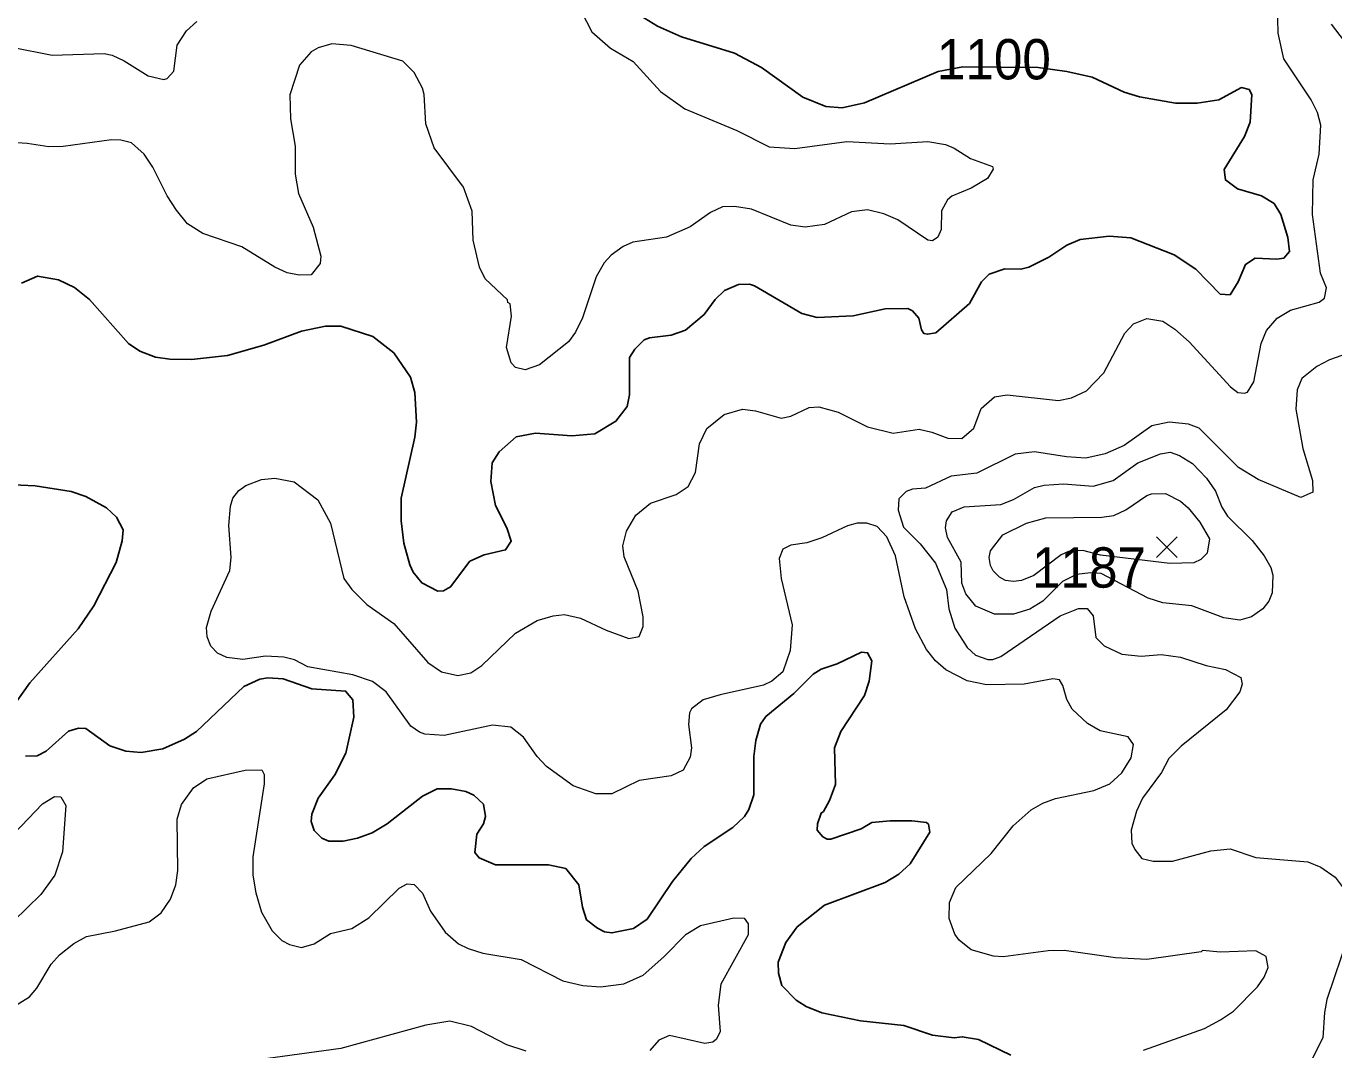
# Model space of a CAD drawing. Extents: x 265 to 291.4, y 7731.5 to 7759.6.
# Drawn here: x 279.567 to 282.161, y 7734.986 to 7737.017 of the extents above; entities that cross this region are included whole.
import ezdxf
from ezdxf.enums import TextEntityAlignment as Align

# ---------------------------------------------------------------- set-up
doc = ezdxf.new("R2010")
doc.units = 0
doc.header["$LTSCALE"] = 0.032
for name, color, linetype, lineweight in [('1', 7, 'Continuous', 25), ('2', 7, 'Continuous', 13), ('21', 7, 'Continuous', 25), ('61', 7, 'Continuous', 13)]:
    doc.layers.add(name, color=color, linetype=linetype, lineweight=lineweight)

msp = doc.modelspace()

# ---------------------------------------------------------------- linework, layer by layer
at = {"layer": '1'}
for points in [[(281.9715, 7736.5103), (281.9859, 7736.5445), (282.005, 7736.5572), (282.0479, 7736.5548), (282.0622, 7736.5572), (282.0734, 7736.5699), (282.0702, 7736.5978), (282.0559, 7736.6439), (282.0431, 7736.6654), (282.0177, 7736.6805), (281.97, 7736.6948), (281.9461, 7736.7123), (281.9437, 7736.733), (281.9843, 7736.7983), (281.9954, 7736.8269), (281.9986, 7736.8818), (281.993, 7736.8913), (281.9779, 7736.8953), (281.9334, 7736.8714), (281.8904, 7736.8643), (281.8475, 7736.8643), (281.7759, 7736.877), (281.7456, 7736.8865), (281.682, 7736.916), (281.6319, 7736.9271), (281.5745, 7736.9351), (281.4251, 7736.9364), (281.3766, 7736.9271), (281.2302, 7736.865), (281.1856, 7736.8555), (281.1538, 7736.8579), (281.1076, 7736.8762), (281.0257, 7736.935), (280.9724, 7736.9637), (280.8674, 7736.9963), (280.8197, 7737.017), (280.7767, 7737.044)], [(279.5581, 7736.5071), (279.5899, 7736.5214), (279.6312, 7736.5142), (279.6631, 7736.4991), (279.6925, 7736.4753), (279.7704, 7736.3878), (279.7927, 7736.3727), (279.8238, 7736.3607), (279.8524, 7736.3567), (279.8953, 7736.3559), (279.9669, 7736.3639), (280.0385, 7736.3846), (280.1133, 7736.4124), (280.161, 7736.422), (280.1913, 7736.422), (280.2549, 7736.4013), (280.2963, 7736.3695), (280.3297, 7736.321), (280.3384, 7736.2907), (280.3416, 7736.2319), (280.3384, 7736.2016), (280.3114, 7736.0807), (280.3114, 7736.0362), (280.3161, 7735.9916), (280.3281, 7735.9487), (280.3352, 7735.9344), (280.3519, 7735.9129), (280.3837, 7735.8961), (280.3949, 7735.8969), (280.4092, 7735.9049), (280.4474, 7735.9558), (280.476, 7735.9685), (280.5182, 7735.9781), (280.5293, 7735.9956), (280.5206, 7736.0219), (280.4983, 7736.0664), (280.4888, 7736.1141), (280.4919, 7736.1507), (280.5055, 7736.173), (280.5389, 7736.2024), (280.5779, 7736.2096), (280.6495, 7736.2048), (280.6956, 7736.2088), (280.737, 7736.2334), (280.7592, 7736.2629), (280.764, 7736.286), (280.764, 7736.3599), (280.7743, 7736.3766), (280.7934, 7736.3949), (280.8038, 7736.3989), (280.8467, 7736.4045), (280.8754, 7736.414), (280.912, 7736.445), (280.9342, 7736.4753), (280.9525, 7736.4928), (280.9804, 7736.5047), (281.0019, 7736.5055), (281.0122, 7736.5023), (281.1061, 7736.4474), (281.1363, 7736.4395), (281.2079, 7736.4426), (281.2715, 7736.4562), (281.3161, 7736.457), (281.3256, 7736.4522), (281.3383, 7736.4379), (281.3431, 7736.4148), (281.3479, 7736.4076), (281.355, 7736.406), (281.3718, 7736.4092), (281.4386, 7736.4673), (281.4624, 7736.5103), (281.4776, 7736.5254), (281.5086, 7736.5357), (281.5404, 7736.5349), (281.5563, 7736.5389), (281.5961, 7736.5588), (281.6319, 7736.5827), (281.6581, 7736.5938), (281.7154, 7736.6009)], [(281.7154, 7736.6009), (281.7584, 7736.597), (281.8443, 7736.5636), (281.8872, 7736.5349), (281.9358, 7736.4856), (281.9556, 7736.484), (281.9715, 7736.5103)], [(279.7465, 7736.0433), (279.7267, 7736.0616), (279.6853, 7736.0839), (279.6567, 7736.0942), (279.5851, 7736.1054), (279.4992, 7736.1093)], [(279.5747, 7735.7148), (279.6702, 7735.8214), (279.7012, 7735.8675), (279.7458, 7735.9534), (279.7577, 7735.9964), (279.7593, 7736.0179), (279.7465, 7736.0433)], [(281.324, 7735.4411), (281.2811, 7735.4411), (281.2445, 7735.4372), (281.2238, 7735.4252), (281.1633, 7735.4045), (281.1562, 7735.4045), (281.1474, 7735.4093), (281.1363, 7735.422), (281.1371, 7735.4348), (281.1442, 7735.4563), (281.149, 7735.4594), (281.1609, 7735.4809), (281.1729, 7735.5127), (281.1705, 7735.5859), (281.1832, 7735.6178), (281.2301, 7735.6893), (281.2397, 7735.718), (281.2445, 7735.7585), (281.2365, 7735.7744), (281.2246, 7735.7752), (281.1761, 7735.7522), (281.1443, 7735.7418), (281.1283, 7735.7315), (281.0901, 7735.6933), (281.0345, 7735.648), (281.0241, 7735.6328), (281.0146, 7735.6003), (281.0106, 7735.5684), (281.0106, 7735.4921), (281.001, 7735.4634), (280.9923, 7735.4491), (280.9693, 7735.4276), (280.912, 7735.3902), (280.8865, 7735.3664), (280.8491, 7735.3202), (280.799, 7735.2455), (280.772, 7735.2271), (280.729, 7735.2184), (280.7147, 7735.2208), (280.7004, 7735.2279), (280.6789, 7735.2447), (280.6709, 7735.2693), (280.6638, 7735.3139), (280.6375, 7735.3465), (280.6033, 7735.3536), (280.4983, 7735.3536), (280.4657, 7735.3672), (280.4569, 7735.3783), (280.4609, 7735.4141), (280.4744, 7735.4348), (280.4784, 7735.4491), (280.4744, 7735.4738), (280.4553, 7735.492), (280.4395, 7735.4992), (280.4108, 7735.504), (280.3822, 7735.504), (280.3535, 7735.4896), (280.2835, 7735.4348), (280.2533, 7735.4173), (280.2247, 7735.4061), (280.196, 7735.4006), (280.1674, 7735.4006), (280.1539, 7735.4061), (280.1387, 7735.4213), (280.1324, 7735.4396), (280.134, 7735.4539), (280.1467, 7735.4857), (280.1793, 7735.5318), (280.2016, 7735.5748), (280.2175, 7735.6464), (280.2151, 7735.6806), (280.2008, 7735.6981), (280.134, 7735.7028), (280.0767, 7735.7227), (280.0465, 7735.7243), (280.0306, 7735.7219), (279.9988, 7735.7076), (279.9049, 7735.6177), (279.881, 7735.6026), (279.8381, 7735.5835), (279.7951, 7735.5764), (279.7649, 7735.5788), (279.7331, 7735.5899), (279.6853, 7735.6241), (279.671, 7735.6249), (279.6511, 7735.6185), (279.6066, 7735.5788), (279.5891, 7735.57), (279.566, 7735.5692)], [(279.5342, 7735.6575), (279.5747, 7735.7148)], [(281.2715, 7735.3186), (281.2986, 7735.3353), (281.3209, 7735.3552), (281.3598, 7735.4181), (281.3574, 7735.434), (281.3534, 7735.4372), (281.324, 7735.4411)], [(281.5205, 7734.9758), (281.4561, 7735.0068), (281.4243, 7735.0124), (281.4084, 7735.01), (281.3654, 7735.0155), (281.3081, 7735.0346), (281.2222, 7735.0442), (281.1458, 7735.0601), (281.1148, 7735.0728), (281.0949, 7735.0848), (281.0663, 7735.1142), (281.0599, 7735.1389), (281.0591, 7735.1603), (281.0742, 7735.1993), (281.0965, 7735.2303), (281.1506, 7735.2733), (281.2715, 7735.3186)]]:
    msp.add_lwpolyline(points, dxfattribs=at)
at = {"layer": '2'}
for points in [[(280.0027, 7736.1062), (280.0338, 7736.1181), (280.0608, 7736.1205), (280.099, 7736.1133), (280.1459, 7736.0775), (280.1706, 7736.0314), (280.1976, 7735.9216), (280.2135, 7735.8994), (280.243, 7735.8699), (280.2963, 7735.8325), (280.3639, 7735.7546), (280.3909, 7735.7363), (280.4235, 7735.7291), (280.449, 7735.7347), (280.4713, 7735.749), (280.5381, 7735.8134), (280.5811, 7735.8381), (280.6129, 7735.8476), (280.6351, 7735.85), (280.667, 7735.8429), (280.7179, 7735.819), (280.7624, 7735.8023), (280.7831, 7735.8063), (280.7911, 7735.8262), (280.7911, 7735.8453), (280.7815, 7735.8962), (280.7537, 7735.9646), (280.7505, 7735.9861), (280.7584, 7736.0155), (280.7767, 7736.0473), (280.8054, 7736.0712), (280.8563, 7736.0879), (280.8801, 7736.1038), (280.8953, 7736.1316), (280.9032, 7736.1889), (280.9175, 7736.2191), (280.9517, 7736.247), (280.9883, 7736.2573), (281.0138, 7736.2541), (281.0647, 7736.2398), (281.0838, 7736.2438), (281.1204, 7736.2605), (281.1395, 7736.2621), (281.1777, 7736.2517), (281.2365, 7736.2223), (281.2874, 7736.2096), (281.3384, 7736.2175), (281.3638, 7736.212), (281.3956, 7736.2), (281.4235, 7736.1992), (281.4473, 7736.2199), (281.4616, 7736.2589), (281.4879, 7736.282), (281.5134, 7736.286), (281.6152, 7736.2748), (281.6406, 7736.2796), (281.6709, 7736.2939), (281.7051, 7736.3297), (281.7464, 7736.4085), (281.7639, 7736.4268), (281.7902, 7736.4371), (281.822, 7736.4323), (281.8459, 7736.4164), (281.8745, 7736.391), (281.9564, 7736.3019), (281.9708, 7736.2907), (281.9843, 7736.2891), (281.9899, 7736.2915), (282.0026, 7736.3114), (282.0169, 7736.3878), (282.028, 7736.4132), (282.0487, 7736.4379), (282.075, 7736.4538), (282.1322, 7736.4697), (282.1426, 7736.4777), (282.1466, 7736.4984), (282.1346, 7736.527), (282.1187, 7736.6439), (282.1203, 7736.7123), (282.1322, 7736.7633), (282.1354, 7736.8205), (282.1291, 7736.846), (282.1163, 7736.8714), (282.0622, 7736.9526), (282.0511, 7737.0035), (282.0495, 7737.0592)], [(280.6566, 7737.0687), (280.6892, 7737.0059), (280.7266, 7736.9733), (280.7712, 7736.947), (280.8253, 7736.8873), (280.8738, 7736.8531), (280.9772, 7736.8102), (281.0408, 7736.7776), (281.0918, 7736.7744), (281.1952, 7736.7887), (281.2811, 7736.7839), (281.3559, 7736.7887), (281.3909, 7736.7823), (281.4084, 7736.7752)], [(279.539, 7736.9756), (279.6185, 7736.9597), (279.7219, 7736.9629), (279.7378, 7736.9597), (279.7617, 7736.9486), (279.8094, 7736.9184), (279.8405, 7736.9112), (279.8468, 7736.9136), (279.8603, 7736.9279), (279.8667, 7736.9796), (279.885, 7737.0082), (279.9057, 7737.0265)], [(282.1561, 7737.021), (282.1816, 7736.9876)], [(281.4036, 7736.6797), (281.3948, 7736.6725), (281.3829, 7736.6511), (281.3821, 7736.6137), (281.3757, 7736.5986), (281.3654, 7736.5914), (281.3559, 7736.593), (281.2962, 7736.6328), (281.2684, 7736.6447), (281.2365, 7736.6527), (281.2047, 7736.6487), (281.1506, 7736.624), (281.1124, 7736.6185), (281.0838, 7736.6224), (281.0058, 7736.6543), (280.9724, 7736.6598), (280.9486, 7736.659), (280.9247, 7736.6479), (280.8841, 7736.6193), (280.8372, 7736.5986), (280.7704, 7736.589), (280.7513, 7736.5803), (280.7274, 7736.5628), (280.7139, 7736.5477), (280.698, 7736.5198), (280.6709, 7736.4387), (280.6566, 7736.4101), (280.6431, 7736.391), (280.5858, 7736.3456), (280.5572, 7736.3353), (280.5381, 7736.34), (280.5293, 7736.3496), (280.5198, 7736.3798), (280.5301, 7736.4419), (280.527, 7736.4665), (280.523, 7736.4689), (280.5222, 7736.4745), (280.4776, 7736.5159), (280.4665, 7736.5389), (280.4538, 7736.593), (280.4522, 7736.6503), (280.4347, 7736.698), (280.3766, 7736.776), (280.3599, 7736.8237), (280.3567, 7736.8818), (280.3535, 7736.8945), (280.3368, 7736.9255), (280.3145, 7736.9478), (280.2119, 7736.9788), (280.1738, 7736.982), (280.1467, 7736.974), (280.1324, 7736.9661), (280.1093, 7736.9398), (280.0902, 7736.881), (280.0918, 7736.8333), (280.1006, 7736.7792), (280.1006, 7736.7235), (280.1077, 7736.6853), (280.1364, 7736.6185), (280.1515, 7736.5612), (280.1507, 7736.5461), (280.1324, 7736.5238), (280.1085, 7736.523), (280.0847, 7736.5278), (280.0608, 7736.5389), (279.9948, 7736.5795), (279.9176, 7736.6057), (279.8874, 7736.6248), (279.8651, 7736.6519), (279.8468, 7736.6805), (279.8182, 7736.7378), (279.8015, 7736.7633), (279.776, 7736.7855), (279.7553, 7736.7911), (279.7362, 7736.7919), (279.6408, 7736.7784), (279.6122, 7736.7776), (279.5692, 7736.7847), (279.5294, 7736.7871)], [(281.4084, 7736.7752), (281.4402, 7736.7545), (281.4839, 7736.7386), (281.4855, 7736.7338), (281.4744, 7736.7147), (281.4418, 7736.6956), (281.4036, 7736.6797)], [(282.2842, 7736.4013), (282.1529, 7736.3552), (282.1275, 7736.3424), (282.098, 7736.3186), (282.0885, 7736.2955), (282.0861, 7736.2573), (282.0996, 7736.1794), (282.1187, 7736.1157), (282.1195, 7736.0927), (282.0956, 7736.0823), (282.0113, 7736.1181), (281.9723, 7736.142), (281.8944, 7736.2199), (281.8729, 7736.2279), (281.8347, 7736.2319), (281.8005, 7736.2247), (281.7456, 7736.1857), (281.7075, 7736.169), (281.6693, 7736.1603), (281.6311, 7736.1626), (281.5675, 7736.173), (281.5293, 7736.1682), (281.4529, 7736.1308), (281.402, 7736.1245), (281.3511, 7736.1006), (281.3256, 7736.099), (281.3129, 7736.0942), (281.2986, 7736.0799), (281.297, 7736.0569), (281.3073, 7736.0235), (281.3407, 7735.99), (281.371, 7735.9519), (281.3932, 7735.8994), (281.3972, 7735.8612), (281.4091, 7735.823), (281.4338, 7735.7848), (281.4505, 7735.7697), (281.4752, 7735.7609), (281.4847, 7735.7609), (281.5006, 7735.7665), (281.6184, 7735.8476), (281.655, 7735.862), (281.6717, 7735.862), (281.6836, 7735.8476), (281.6891, 7735.8047), (281.7059, 7735.788), (281.7409, 7735.7713), (281.7791, 7735.7673), (281.8188, 7735.7705), (281.857, 7735.7657), (281.9079, 7735.749), (281.9461, 7735.741), (281.9771, 7735.7251), (281.9795, 7735.7116), (281.9747, 7735.6965), (281.9477, 7735.6607), (281.8586, 7735.5891), (281.8339, 7735.5645), (281.8196, 7735.5366), (281.7814, 7735.4857), (281.7695, 7735.4602), (281.7592, 7735.4221), (281.7607, 7735.3966)], [(279.9709, 7735.9375), (279.9741, 7735.963), (279.9693, 7736.0266), (279.9725, 7736.0648), (279.9773, 7736.0807), (279.9892, 7736.0958), (280.0027, 7736.1062)], [(281.9366, 7735.1802), (281.9007, 7735.1834), (281.8984, 7735.181), (281.7902, 7735.1659), (281.7281, 7735.1691), (281.6263, 7735.1834), (281.5945, 7735.1826), (281.5054, 7735.1707), (281.4863, 7735.1723), (281.4418, 7735.185), (281.4179, 7735.2041), (281.4091, 7735.216), (281.398, 7735.2471), (281.3988, 7735.2789), (281.4115, 7735.3083), (281.4815, 7735.3759), (281.5253, 7735.4308), (281.5611, 7735.4626), (281.5842, 7735.4761), (281.6088, 7735.4849), (281.6852, 7735.5008), (281.717, 7735.5143), (281.7409, 7735.5358), (281.7592, 7735.566), (281.7639, 7735.5923), (281.7536, 7735.6074), (281.6979, 7735.6193), (281.6725, 7735.6336), (281.6422, 7735.6623), (281.6319, 7735.6814), (281.6239, 7735.7092), (281.6168, 7735.7204), (281.604, 7735.7227), (281.5468, 7735.7116), (281.472, 7735.7108), (281.4338, 7735.7188), (281.3916, 7735.7402), (281.371, 7735.7585), (281.3535, 7735.7808), (281.3312, 7735.8214), (281.3089, 7735.885), (281.2914, 7735.9662), (281.2747, 7736.0044), (281.2556, 7736.025), (281.2349, 7736.0314), (281.2159, 7736.0314), (281.1968, 7736.0258), (281.1458, 7736.002), (281.1156, 7735.9924), (281.0838, 7735.9876), (281.0679, 7735.9797), (281.0607, 7735.9614), (281.0647, 7735.9216), (281.087, 7735.8294), (281.083, 7735.7784), (281.0679, 7735.7363), (281.0464, 7735.718), (281.0297, 7735.71), (280.9438, 7735.6909), (280.9104, 7735.6806), (280.8873, 7735.6631), (280.8833, 7735.6551), (280.8809, 7735.6321), (280.8873, 7735.5859), (280.8841, 7735.5668), (280.8706, 7735.5414), (280.8467, 7735.5302), (280.7831, 7735.5207), (280.729, 7735.4944), (280.6972, 7735.4944), (280.6526, 7735.5103), (280.5993, 7735.5485), (280.581, 7735.5684), (280.554, 7735.6066), (280.5286, 7735.6265), (280.492, 7735.6305), (280.3965, 7735.6098), (280.3583, 7735.613), (280.3472, 7735.6169), (280.3305, 7735.6289), (280.2811, 7735.6965), (280.2541, 7735.7172), (280.2151, 7735.7307), (280.126, 7735.7466), (280.0998, 7735.7601), (280.0783, 7735.7657), (280.0417, 7735.7673), (279.9972, 7735.7609), (279.9653, 7735.7649), (279.947, 7735.7737), (279.9335, 7735.7872), (279.9264, 7735.8055), (279.9248, 7735.8246), (279.9343, 7735.8564), (279.9709, 7735.9375)], [(279.8754, 7735.473), (279.8993, 7735.5064), (279.9256, 7735.5239), (280.0019, 7735.5414), (280.0346, 7735.5422), (280.0393, 7735.5326), (280.0393, 7735.5143), (280.017, 7735.3696), (280.017, 7735.333), (280.0226, 7735.298), (280.0337, 7735.2598), (280.0552, 7735.2224), (280.0743, 7735.2033), (280.0894, 7735.1953), (280.1133, 7735.1898), (280.1388, 7735.1969), (280.1706, 7735.2176), (280.2135, 7735.2272), (280.247, 7735.2486), (280.3074, 7735.3075), (280.3233, 7735.3155), (280.3368, 7735.3147), (280.3535, 7735.2972), (280.3694, 7735.2614), (280.3981, 7735.22), (280.4251, 7735.1969), (280.4442, 7735.1874), (280.4729, 7735.1786), (280.5492, 7735.1659), (280.632, 7735.1237), (280.6717, 7735.1142), (280.7067, 7735.1118), (280.7529, 7735.1174), (280.7911, 7735.1349), (280.8324, 7735.1707), (280.8762, 7735.216), (280.9048, 7735.2335), (280.9708, 7735.2486), (280.9915, 7735.2478), (280.9995, 7735.2367), (280.9995, 7735.2144), (280.9454, 7735.1166), (280.9398, 7735.0752), (280.9438, 7735.0227), (280.9366, 7735.0076), (280.9295, 7735.002), (280.9136, 7734.9988), (280.8435, 7735.0148), (280.8221, 7735.006), (280.8046, 7734.9853)], [(279.4857, 7735.356), (279.5994, 7735.4746), (279.6233, 7735.4889), (279.636, 7735.4881), (279.6456, 7735.4714), (279.6392, 7735.3791), (279.6241, 7735.333), (279.5962, 7735.2948), (279.5143, 7735.2152)], [(279.811, 7735.2407), (279.8349, 7735.2582), (279.8532, 7735.2852), (279.8643, 7735.3139), (279.8683, 7735.3425), (279.8667, 7735.4443), (279.8754, 7735.473)], [(281.7607, 7735.3966), (281.7663, 7735.3839), (281.7806, 7735.3664), (281.8029, 7735.3608), (281.8411, 7735.3608), (281.9175, 7735.3815), (281.9557, 7735.3855)], [(281.9557, 7735.3855), (282.0066, 7735.368), (282.11, 7735.3592), (282.1354, 7735.3489), (282.164, 7735.329), (282.1839, 7735.3027), (282.1935, 7735.2773), (282.1959, 7735.2518), (282.1903, 7735.2136), (282.1473, 7735.0864), (282.1426, 7735.0609), (282.1394, 7735.01), (282.1139, 7734.9591)], [(279.5406, 7735.0712), (279.574, 7735.0919), (279.5883, 7735.1086), (279.6169, 7735.1564), (279.6336, 7735.1747), (279.6615, 7735.1977), (279.6869, 7735.2112), (279.7442, 7735.2224), (279.811, 7735.2407)], [(281.962, 7735.0633), (282.0097, 7735.1118), (282.0233, 7735.1309), (282.0312, 7735.15), (282.0272, 7735.1715), (282.0066, 7735.1826), (281.9366, 7735.1802)], [(281.7838, 7734.9861), (281.9047, 7735.0291), (281.9366, 7735.0458), (281.962, 7735.0633)], [(280.5588, 7734.9837), (280.5206, 7734.9965), (280.4506, 7735.0331), (280.4076, 7735.0434), (280.3599, 7735.0355), (280.1913, 7734.9893), (280.0274, 7734.967)]]:
    msp.add_lwpolyline(points, dxfattribs=at)
for points in [[(281.7929, 7735.8828), (281.6999, 7735.9313), (281.6787, 7735.9326), (281.6508, 7735.9293), (281.6229, 7735.9153), (281.5841, 7735.8763), (281.5579, 7735.8604), (281.5261, 7735.8508), (281.4879, 7735.8508), (281.4513, 7735.8667), (281.4314, 7735.8914), (281.4235, 7735.9121), (281.4219, 7735.9542), (281.3948, 7736.0028), (281.3908, 7736.0219), (281.3932, 7736.0362), (281.4044, 7736.0537), (281.4282, 7736.064), (281.5006, 7736.068), (281.5261, 7736.0783), (281.5675, 7736.1022), (281.5865, 7736.107), (281.6247, 7736.1093), (281.6836, 7736.1046), (281.7234, 7736.1157), (281.7727, 7736.1507), (281.8172, 7736.169), (281.8363, 7736.1722), (281.8554, 7736.1658), (281.8809, 7736.1499), (281.9087, 7736.1205), (281.9262, 7736.095), (281.9389, 7736.0632), (281.9501, 7736.0449), (281.9994, 7735.9972), (282.0233, 7735.9662), (282.036, 7735.9431), (282.04, 7735.928), (282.0392, 7735.893), (282.032, 7735.8763), (282.0201, 7735.8612), (281.9978, 7735.8453), (281.9747, 7735.8389), (281.9429, 7735.8437), (281.8793, 7735.8675), (281.822, 7735.8731)], [(281.8833, 7735.9525), (281.8361, 7735.9512), (281.6986, 7735.9678), (281.6634, 7735.9771), (281.6349, 7735.9751), (281.6202, 7735.9685), (281.5659, 7735.9272), (281.542, 7735.9176), (281.5261, 7735.9153), (281.5102, 7735.9176), (281.4982, 7735.924), (281.4855, 7735.9367), (281.4799, 7735.9471), (281.4776, 7735.963), (281.4799, 7735.9765), (281.5046, 7736.0083), (281.5515, 7736.0314), (281.5897, 7736.0417), (281.7011, 7736.0433), (281.725, 7736.0465), (281.7488, 7736.0576), (281.7902, 7736.0863), (281.7997, 7736.0895), (281.8276, 7736.0903), (281.857, 7736.0751), (281.8721, 7736.0616), (281.8952, 7736.033), (281.9143, 7736.0004), (281.9103, 7735.9717), (281.8976, 7735.959)]]:
    msp.add_lwpolyline(points, close=True, dxfattribs=at)
at = {"layer": '21'}
for p, q in [((281.8093, 7736.0043), (281.8505, 7735.9631)), ((281.8505, 7736.0043), (281.8093, 7735.9631))]:
    msp.add_line(p, q, dxfattribs=at)

# ---------------------------------------------------------------- texts
at = {"layer": '61', "width": 0.95}
for s, p in [('1100', (281.4869, 7736.9116)), ('1187', (281.6756, 7735.9034))]:
    msp.add_text(s, height=0.08, dxfattribs=at).set_placement(p, align=Align.CENTER)

doc.saveas('drawing.dxf')
